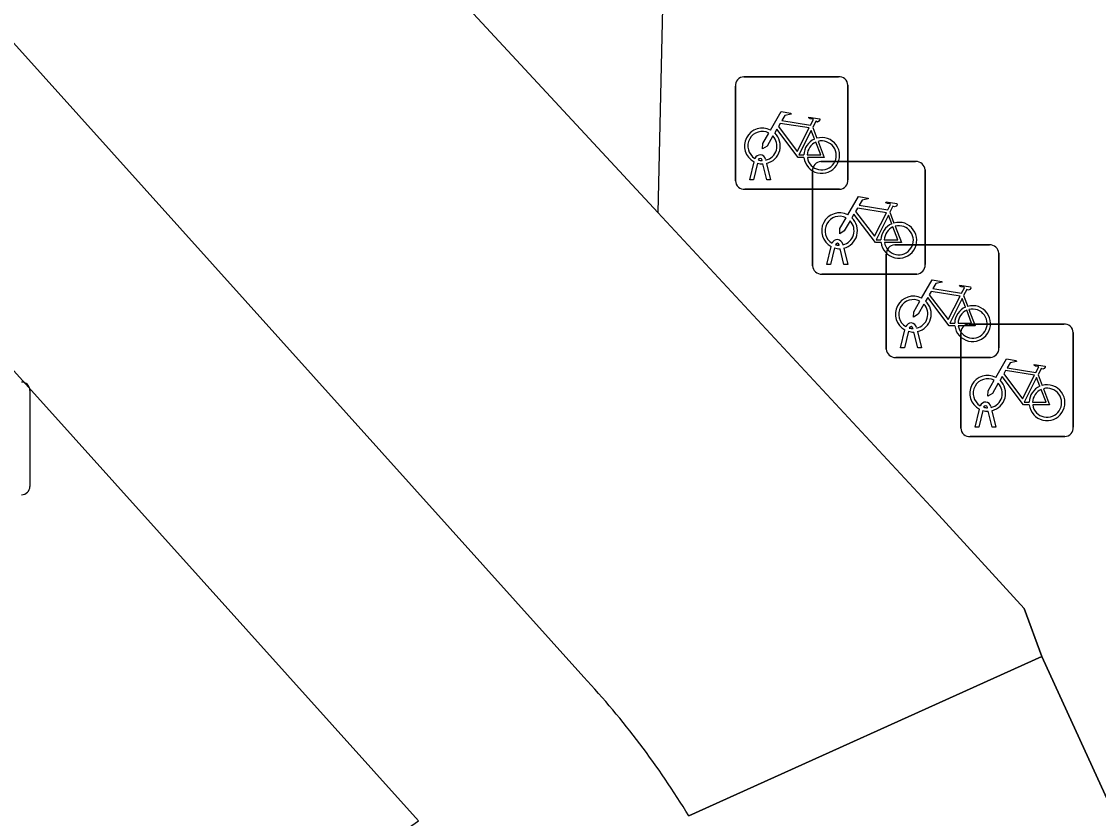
# Model space of a CAD drawing. Extents: x 162172 to 163187, y 382874 to 383685.
# Drawn here: x 162963.83 to 162973.39, y 383545.28 to 383552.36 of the extents above; entities that cross this region are included whole.
import ezdxf

# ---------------------------------------------------------------- set-up
doc = ezdxf.new("R2010")
doc.units = 0
for name, color, linetype in [('IMGEO_Fietsenrek', 7, 'Continuous'), ('IMGEO_Groenvoorziening', 7, 'Continuous'), ('IMGEO_Lijnafwatering', 7, 'Continuous'), ('IMGEO_Rijbaan_lokaal_open', 7, 'Continuous'), ('IMGEO_Rioolput', 7, 'Continuous'), ('IMGEO_Voetgangersgebied_open', 7, 'Continuous'), ('IMGEO_Voetpad_open', 7, 'Continuous')]:
    doc.layers.add(name, color=color, linetype=linetype)

msp = doc.modelspace()

# ---------------------------------------------------------------- linework, layer by layer
at = {"layer": 'IMGEO_Fietsenrek'}
for p, q in [((162970.2419, 383551.8675), (162971.0828, 383551.8675)), ((162971.0828, 383551.8675), (162970.2419, 383551.8675)), ((162971.1665, 383551.7931), (162971.1665, 383550.9522)), ((162971.1665, 383550.9522), (162971.1665, 383551.7931)), ((162970.1675, 383550.9429), (162970.1675, 383551.7838)), ((162970.1675, 383551.7838), (162970.1675, 383550.9429)), ((162970.8542, 383551.4172), (162970.8905, 383551.322)), ((162970.4049, 383551.1239), (162970.4039, 383551.1282)), ((162970.4356, 383551.1354), (162970.4374, 383551.1275)), ((162970.2945, 383550.9523), (162970.3328, 383551.1123)), ((162970.3632, 383551.1001), (162970.3279, 383550.9523)), ((162970.446, 383550.9523), (162970.4121, 383551.094)), ((162970.4444, 383551.0983), (162970.4794, 383550.9523)), ((162970.8525, 383550.1899), (162970.8525, 383551.0308)), ((162970.8525, 383551.0308), (162970.8525, 383550.1899)), ((162970.9269, 383551.1145), (162971.7678, 383551.1145)), ((162971.7678, 383551.1145), (162970.9269, 383551.1145)), ((162971.8515, 383551.0401), (162971.8515, 383550.1992)), ((162971.8515, 383550.1992), (162971.8515, 383551.0401)), ((162970.3279, 383550.9523), (162970.2945, 383550.9523)), ((162970.4794, 383550.9523), (162970.446, 383550.9523)), ((162971.0921, 383550.8685), (162970.2512, 383550.8685)), ((162970.2512, 383550.8685), (162971.0921, 383550.8685)), ((162971.5392, 383550.6642), (162971.5755, 383550.569)), ((162970.9795, 383550.1993), (162971.0178, 383550.3593)), ((162971.0899, 383550.3709), (162971.0889, 383550.3752)), ((162971.1206, 383550.3824), (162971.1224, 383550.3745)), ((162971.5819, 383550.3745), (162972.4228, 383550.3745)), ((162972.4228, 383550.3745), (162971.5819, 383550.3745)), ((162971.0482, 383550.3471), (162971.0129, 383550.1993)), ((162971.131, 383550.1993), (162971.0971, 383550.341)), ((162971.1294, 383550.3453), (162971.1644, 383550.1993)), ((162971.5075, 383549.4499), (162971.5075, 383550.2908)), ((162971.5075, 383550.2908), (162971.5075, 383549.4499)), ((162972.5065, 383550.3001), (162972.5065, 383549.4592)), ((162972.5065, 383549.4592), (162972.5065, 383550.3001)), ((162971.0129, 383550.1993), (162970.9795, 383550.1993)), ((162971.1644, 383550.1993), (162971.131, 383550.1993)), ((162971.7771, 383550.1155), (162970.9362, 383550.1155)), ((162970.9362, 383550.1155), (162971.7771, 383550.1155)), ((162972.1942, 383549.9242), (162972.2305, 383549.829)), ((162971.6345, 383549.4593), (162971.6728, 383549.6193)), ((162971.7032, 383549.6071), (162971.6679, 383549.4593)), ((162971.7449, 383549.6309), (162971.7439, 383549.6352)), ((162971.786, 383549.4593), (162971.7521, 383549.601)), ((162971.7756, 383549.6424), (162971.7774, 383549.6345)), ((162971.7844, 383549.6053), (162971.8194, 383549.4593)), ((162972.1685, 383548.7469), (162972.1685, 383549.5878)), ((162972.1685, 383549.5878), (162972.1685, 383548.7469)), ((162972.2429, 383549.6715), (162973.0838, 383549.6715)), ((162973.0838, 383549.6715), (162972.2429, 383549.6715)), ((162973.1675, 383549.5971), (162973.1675, 383548.7562)), ((162973.1675, 383548.7562), (162973.1675, 383549.5971)), ((162971.6679, 383549.4593), (162971.6345, 383549.4593)), ((162971.8194, 383549.4593), (162971.786, 383549.4593)), ((162972.4321, 383549.3755), (162971.5912, 383549.3755)), ((162971.5912, 383549.3755), (162972.4321, 383549.3755)), ((162972.8552, 383549.2212), (162972.8915, 383549.126)), ((162972.2955, 383548.7563), (162972.3338, 383548.9163)), ((162972.4059, 383548.9279), (162972.4049, 383548.9322)), ((162972.4366, 383548.9394), (162972.4384, 383548.9315)), ((162972.3642, 383548.9041), (162972.3289, 383548.7563)), ((162972.447, 383548.7563), (162972.4131, 383548.898)), ((162972.4454, 383548.9023), (162972.4804, 383548.7563)), ((162972.3289, 383548.7563), (162972.2955, 383548.7563)), ((162972.4804, 383548.7563), (162972.447, 383548.7563)), ((162973.0931, 383548.6725), (162972.2522, 383548.6725)), ((162972.2522, 383548.6725), (162973.0931, 383548.6725))]:
    msp.add_line(p, q, dxfattribs=at)
for points in [[(162970.4801, 383551.3942), (162970.5748, 383551.5577), (162970.661, 383551.5439), (162970.6627, 383551.5352), (162970.6066, 383551.5243), (162970.5804, 383551.479), (162970.8356, 383551.4382)], [(162970.8356, 383551.4382), (162970.8606, 383551.487), (162970.8555, 383551.491), (162970.8323, 383551.4947), (162970.8196, 383551.5022), (162970.8186, 383551.5053), (162970.8208, 383551.5099), (162970.9156, 383551.4948), (162970.9179, 383551.4845), (162970.9085, 383551.4721), (162970.8961, 383551.4657), (162970.8816, 383551.4719), (162970.8542, 383551.4172)], [(162970.8227, 383551.413), (162970.5659, 383551.454), (162970.5492, 383551.4252), (162970.7162, 383551.2049), (162970.8227, 383551.413)], [(162970.5008, 383551.3417), (162970.4492, 383551.2525), (162970.4093, 383551.2265), (162970.4105, 383551.274), (162970.465, 383551.3682)], [(162970.7758, 383551.1495), (162970.7261, 383551.1496), (162970.5354, 383551.4013), (162970.5164, 383551.3685)], [(162970.8707, 383551.315), (162970.8414, 383551.3918), (162970.732, 383551.1737), (162970.7747, 383551.1736)], [(162970.8047, 383551.1735), (162970.9246, 383551.1733), (162970.8814, 383551.2869)], [(162970.9012, 383551.2938), (162970.9562, 383551.1492), (162970.8061, 383551.1495)], [(162971.1651, 383550.6412), (162971.2598, 383550.8047), (162971.346, 383550.7909), (162971.3477, 383550.7822), (162971.2916, 383550.7713), (162971.2654, 383550.726), (162971.5206, 383550.6852)], [(162971.5206, 383550.6852), (162971.5456, 383550.734), (162971.5405, 383550.738), (162971.5173, 383550.7417), (162971.5046, 383550.7492), (162971.5036, 383550.7523), (162971.5058, 383550.7569), (162971.6006, 383550.7418), (162971.6029, 383550.7315), (162971.5935, 383550.7191), (162971.5811, 383550.7127), (162971.5666, 383550.7189), (162971.5392, 383550.6642)], [(162971.4608, 383550.3965), (162971.4111, 383550.3966), (162971.2204, 383550.6483), (162971.2014, 383550.6155)], [(162971.5077, 383550.66), (162971.2509, 383550.701), (162971.2342, 383550.6722), (162971.4012, 383550.4519), (162971.5077, 383550.66)], [(162971.5557, 383550.562), (162971.5264, 383550.6388), (162971.417, 383550.4207), (162971.4597, 383550.4206)], [(162971.1858, 383550.5887), (162971.1342, 383550.4995), (162971.0943, 383550.4735), (162971.0955, 383550.521), (162971.15, 383550.6152)], [(162971.4897, 383550.4205), (162971.6096, 383550.4203), (162971.5664, 383550.5339)], [(162971.5862, 383550.5408), (162971.6412, 383550.3962), (162971.4911, 383550.3965)], [(162971.8201, 383549.9012), (162971.9148, 383550.0647), (162972.001, 383550.0509), (162972.0027, 383550.0422), (162971.9466, 383550.0313), (162971.9204, 383549.986), (162972.1756, 383549.9452)], [(162972.1756, 383549.9452), (162972.2006, 383549.994), (162972.1955, 383549.998), (162972.1723, 383550.0017), (162972.1596, 383550.0092), (162972.1586, 383550.0123), (162972.1608, 383550.0169), (162972.2556, 383550.0018), (162972.2579, 383549.9915), (162972.2485, 383549.9791), (162972.2361, 383549.9727), (162972.2216, 383549.9789), (162972.1942, 383549.9242)], [(162971.8408, 383549.8487), (162971.7892, 383549.7595), (162971.7493, 383549.7335), (162971.7505, 383549.781), (162971.805, 383549.8752)], [(162972.1158, 383549.6565), (162972.0661, 383549.6566), (162971.8754, 383549.9083), (162971.8564, 383549.8755)], [(162972.1627, 383549.92), (162971.9059, 383549.961), (162971.8892, 383549.9322), (162972.0562, 383549.7119), (162972.1627, 383549.92)], [(162972.2107, 383549.822), (162972.1814, 383549.8988), (162972.072, 383549.6807), (162972.1147, 383549.6806)], [(162972.1447, 383549.6805), (162972.2646, 383549.6803), (162972.2214, 383549.7939)], [(162972.2412, 383549.8008), (162972.2962, 383549.6562), (162972.1461, 383549.6565)], [(162972.4811, 383549.1982), (162972.5758, 383549.3617), (162972.662, 383549.3479), (162972.6637, 383549.3392), (162972.6076, 383549.3283), (162972.5814, 383549.283), (162972.8366, 383549.2422)], [(162972.8366, 383549.2422), (162972.8616, 383549.291), (162972.8565, 383549.295), (162972.8333, 383549.2987), (162972.8206, 383549.3062), (162972.8196, 383549.3093), (162972.8218, 383549.3139), (162972.9166, 383549.2988), (162972.9189, 383549.2885), (162972.9095, 383549.2761), (162972.8971, 383549.2697), (162972.8826, 383549.2759), (162972.8552, 383549.2212)], [(162972.7768, 383548.9535), (162972.7271, 383548.9536), (162972.5364, 383549.2053), (162972.5174, 383549.1725)], [(162972.8237, 383549.217), (162972.5669, 383549.258), (162972.5502, 383549.2292), (162972.7172, 383549.0089), (162972.8237, 383549.217)], [(162972.5018, 383549.1457), (162972.4502, 383549.0565), (162972.4103, 383549.0305), (162972.4115, 383549.078), (162972.466, 383549.1722)], [(162972.8717, 383549.119), (162972.8424, 383549.1958), (162972.733, 383548.9777), (162972.7757, 383548.9776)], [(162972.8057, 383548.9775), (162972.9256, 383548.9773), (162972.8824, 383549.0909)], [(162972.9022, 383549.0978), (162972.9572, 383548.9532), (162972.8071, 383548.9535)]]:
    msp.add_lwpolyline(points, dxfattribs=at)
for centre, radius, start, end in [((162970.2452, 383551.7896), 0.0779, 92.4484, 184.28452), ((162970.2452, 383551.7896), 0.0779, 92.4484, 184.28452), ((162971.0886, 383551.7898), 0.0779, 2.4484, 94.28452), ((162971.0886, 383551.7898), 0.0779, 2.4484, 94.28452), ((162970.4071, 383551.2529), 0.159, 62.67661, 242.13685), ((162970.4071, 383551.2529), 0.129, 63.31916, 238.90302), ((162970.4071, 383551.2529), 0.129, 283.60429, 43.43025), ((162970.4071, 383551.2529), 0.159, 283.5766, 46.60424), ((162970.9337, 383551.1689), 0.159, 113.3408, 178.32165), ((162970.9337, 383551.1689), 0.159, 187.0065, 105.77075), ((162970.9337, 383551.1689), 0.129, 113.92302, 177.95563), ((162970.9337, 383551.1689), 0.129, 188.67146, 104.58832), ((162970.3869, 383551.1243), 0.0499, 12.8025, 158.69338), ((162970.3869, 383551.1243), 0.0174, 12.8025, 163.45023), ((162970.4071, 383551.2529), 0.129, 253.41502, 269.02044), ((162970.4071, 383551.2529), 0.159, 253.99666, 271.78671), ((162970.9302, 383551.0366), 0.0779, 92.4484, 184.28452), ((162970.9302, 383551.0366), 0.0779, 92.4484, 184.28452), ((162971.7736, 383551.0368), 0.0779, 2.4484, 94.28452), ((162971.7736, 383551.0368), 0.0779, 2.4484, 94.28452), ((162970.2454, 383550.9462), 0.0779, 182.4484, 274.28452), ((162970.2454, 383550.9462), 0.0779, 182.4484, 274.28452), ((162971.0888, 383550.9464), 0.0779, 272.4484, 4.28452), ((162971.0888, 383550.9464), 0.0779, 272.4484, 4.28452), ((162971.0921, 383550.4999), 0.159, 62.67661, 242.13685), ((162971.0921, 383550.4999), 0.129, 63.31916, 238.90302), ((162971.0921, 383550.4999), 0.129, 283.60429, 43.43025), ((162971.0921, 383550.4999), 0.159, 283.5766, 46.60424), ((162971.6187, 383550.4159), 0.159, 113.3408, 178.32165), ((162971.6187, 383550.4159), 0.159, 187.0065, 105.77075), ((162971.6187, 383550.4159), 0.129, 188.67146, 104.58832), ((162971.6187, 383550.4159), 0.129, 113.92302, 177.95563), ((162971.0719, 383550.3713), 0.0499, 12.8025, 158.69338), ((162971.0719, 383550.3713), 0.0174, 12.8025, 163.45023), ((162971.0921, 383550.4999), 0.129, 253.41502, 269.02044), ((162971.5852, 383550.2966), 0.0779, 92.4484, 184.28452), ((162971.5852, 383550.2966), 0.0779, 92.4484, 184.28452), ((162972.4286, 383550.2968), 0.0779, 2.4484, 94.28452), ((162972.4286, 383550.2968), 0.0779, 2.4484, 94.28452), ((162971.0921, 383550.4999), 0.159, 253.99666, 271.78671), ((162970.9304, 383550.1932), 0.0779, 182.4484, 274.28452), ((162970.9304, 383550.1932), 0.0779, 182.4484, 274.28452), ((162971.7738, 383550.1934), 0.0779, 272.4484, 4.28452), ((162971.7738, 383550.1934), 0.0779, 272.4484, 4.28452), ((162971.7471, 383549.7599), 0.159, 62.67661, 242.13685), ((162971.7471, 383549.7599), 0.129, 63.31916, 238.90302), ((162971.7471, 383549.7599), 0.159, 283.5766, 46.60424), ((162971.7471, 383549.7599), 0.129, 283.60429, 43.43025), ((162972.2737, 383549.6759), 0.159, 113.3408, 178.32165), ((162972.2737, 383549.6759), 0.159, 187.0065, 105.77075), ((162972.2737, 383549.6759), 0.129, 113.92302, 177.95563), ((162972.2737, 383549.6759), 0.129, 188.67146, 104.58832), ((162971.7269, 383549.6313), 0.0499, 12.8025, 158.69338), ((162971.7471, 383549.7599), 0.159, 253.99666, 271.78671), ((162971.7269, 383549.6313), 0.0174, 12.8025, 163.45023), ((162971.7471, 383549.7599), 0.129, 253.41502, 269.02044), ((162972.2462, 383549.5936), 0.0779, 92.4484, 184.28452), ((162972.2462, 383549.5936), 0.0779, 92.4484, 184.28452), ((162973.0896, 383549.5938), 0.0779, 2.4484, 94.28452), ((162973.0896, 383549.5938), 0.0779, 2.4484, 94.28452), ((162971.5854, 383549.4532), 0.0779, 182.4484, 274.28452), ((162971.5854, 383549.4532), 0.0779, 182.4484, 274.28452), ((162972.4288, 383549.4534), 0.0779, 272.4484, 4.28452), ((162972.4288, 383549.4534), 0.0779, 272.4484, 4.28452), ((162972.4081, 383549.0569), 0.159, 62.67661, 242.13685), ((162972.4081, 383549.0569), 0.129, 63.31916, 238.90302), ((162972.4081, 383549.0569), 0.129, 283.60429, 43.43025), ((162972.4081, 383549.0569), 0.159, 283.5766, 46.60424), ((162972.9347, 383548.9729), 0.159, 113.3408, 178.32165), ((162972.9347, 383548.9729), 0.159, 187.0065, 105.77075), ((162972.9347, 383548.9729), 0.129, 113.92302, 177.95563), ((162972.9347, 383548.9729), 0.129, 188.67146, 104.58832), ((162972.3879, 383548.9283), 0.0499, 12.8025, 158.69338), ((162972.3879, 383548.9283), 0.0174, 12.8025, 163.45023), ((162972.4081, 383549.0569), 0.129, 253.41502, 269.02044), ((162972.4081, 383549.0569), 0.159, 253.99666, 271.78671), ((162972.2464, 383548.7502), 0.0779, 182.4484, 274.28452), ((162972.2464, 383548.7502), 0.0779, 182.4484, 274.28452), ((162973.0898, 383548.7504), 0.0779, 272.4484, 4.28452), ((162973.0898, 383548.7504), 0.0779, 272.4484, 4.28452)]:
    msp.add_arc(centre, radius, start, end, dxfattribs=at)
at = {"layer": 'IMGEO_Groenvoorziening'}
for points in [[(162952.942, 383568.982), (162950.545, 383566.877), (162958.926, 383557.541), (162968.822, 383546.536)], [(162969.753, 383545.304), (162972.887, 383546.72), (162972.731, 383547.146), (162971.94, 383548.011), (162969.479, 383550.663), (162961.435, 383559.33), (162961.159, 383559.643), (162957.551, 383563.744), (162952.942, 383568.982)]]:
    msp.add_lwpolyline(points, dxfattribs=at)
msp.add_arc((162963.2309, 383541.3431), 7.6306, 31.27027, 42.88509, dxfattribs=at)
at = {"layer": 'IMGEO_Lijnafwatering'}
msp.add_lwpolyline([(162969.823, 383565.744), (162969.479, 383550.663)], dxfattribs=at)
at = {"layer": 'IMGEO_Rijbaan_lokaal_open'}
msp.add_lwpolyline([(162958.519, 383555.082), (162949.543, 383565.07), (162938.86, 383577.021), (162937.702, 383578.299), (162936.047, 383580.103), (162934.696, 383576.406), (162963.647, 383544.056), (162964.424, 383543.21), (162967.352, 383545.259)], close=True, dxfattribs=at)
at = {"layer": 'IMGEO_Rioolput'}
msp.add_line((162963.9025, 383549.0821), (162963.9025, 383548.2299), dxfattribs=at)
msp.add_lwpolyline([(162963.9025, 383549.0821), (162963.9025, 383548.2299)], dxfattribs=at)
for centre, start, end in [((162963.826, 383549.08), 1.55205, 88.44795), ((162963.826, 383549.08), 1.55205, 88.44795), ((162963.826, 383548.232), 271.55205, 358.44795), ((162963.826, 383548.232), 271.55205, 358.44795)]:
    msp.add_arc(centre, 0.0765, start, end, dxfattribs=at)
at = {"layer": 'IMGEO_Voetgangersgebied_open'}
msp.add_lwpolyline([(162947.001, 383575.398), (162951.22, 383570.713), (162952.942, 383568.982), (162957.551, 383563.744), (162961.248, 383567.156), (162963.453, 383569.19), (162967.207, 383565.119), (162961.159, 383559.643), (162961.435, 383559.33), (162969.479, 383550.663), (162971.94, 383548.011), (162972.731, 383547.146), (162972.887, 383546.72), (162973.901, 383544.51)], dxfattribs=at)
at = {"layer": 'IMGEO_Voetpad_open'}
for points in [[(162958.926, 383557.541), (162950.545, 383566.877), (162952.942, 383568.982), (162951.22, 383570.713), (162948.953, 383568.669), (162939.794, 383578.867), (162942.323, 383581.198), (162940.651, 383582.962), (162936.047, 383580.103), (162937.702, 383578.299), (162938.86, 383577.021), (162949.543, 383565.07), (162958.519, 383555.082), (162967.352, 383545.259)], [(162968.822, 383546.536), (162958.926, 383557.541)], [(162970.868, 383543.149), (162973.901, 383544.51), (162972.887, 383546.72), (162969.753, 383545.304)]]:
    msp.add_lwpolyline(points, dxfattribs=at)
msp.add_arc((162963.2309, 383541.3431), 7.6306, 31.27027, 42.88509, dxfattribs=at)

doc.saveas('drawing.dxf')
